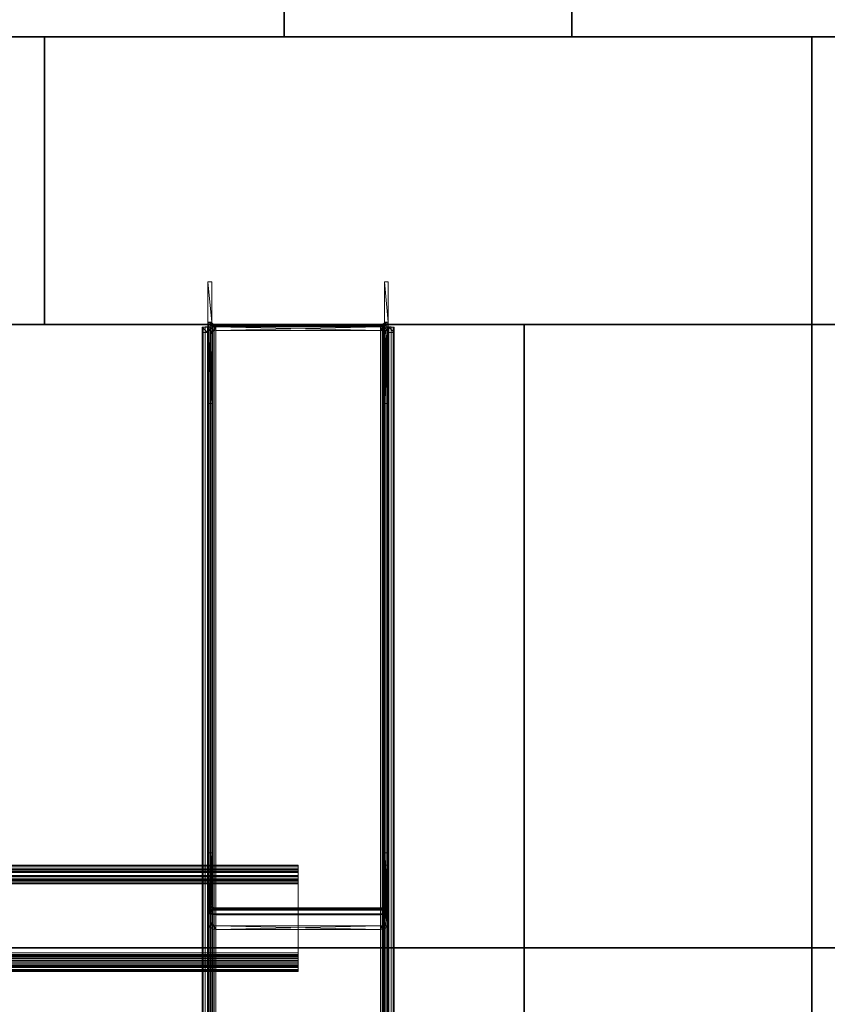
# Model space of a CAD drawing. Extents: x -0.3 to 41.3, y 0 to 17.8.
# Tile 403 of 625: x 24.875 to 25.296, y 8.632 to 9.145. Entities that reach past the tile are written whole.
import ezdxf

# ---------------------------------------------------------------- set-up
doc = ezdxf.new("R2010")
doc.units = 0
doc.header["$MEASUREMENT"] = 0
for name, color, linetype in [('P22', 7, 'Continuous'), ('S22', 7, 'Continuous'), ('V110', 7, 'Continuous'), ('V130', 7, 'Continuous'), ('V131', 7, 'Continuous'), ('V211', 7, 'Continuous'), ('V235', 7, 'Continuous'), ('V304', 7, 'Continuous'), ('V310', 7, 'Continuous')]:
    doc.layers.add(name, color=color, linetype=linetype)
doc.layers.add('PILAR_METALICO', color=22, linetype='Continuous', lineweight=0)
doc.layers.add('VIGA_METALICA', color=106, linetype='Continuous', lineweight=0)

msp = doc.modelspace()

# ---------------------------------------------------------------- linework, layer by layer
at = {"layer": 'P22', "color": 12, "true_color": 0xbd0000}
for points, invisible_edges in [([(24.88823, 8.98598, 195.60001), (25.28823, 8.98598, 195.60001), (25.28823, 9.13598, 195.60001)], 12), ([(24.88823, 8.98598, 195.60001), (25.28823, 8.98598, 195.60001), (25.28823, 9.13598, 195.60001)], 12), ([(24.88823, 8.98598, 195.60001), (25.28823, 9.13598, 195.60001), (24.88823, 9.13598, 195.60001)], 9), ([(24.88823, 8.98598, 195.60001), (25.28823, 9.13598, 195.60001), (24.88823, 9.13598, 195.60001)], 9), ([(24.88823, 8.98598, 196.60001), (25.28823, 8.98598, 196.60001), (25.28823, 9.13598, 196.60001)], 12), ([(24.88823, 8.98598, 195.60001), (25.28823, 8.98598, 195.60001), (25.28823, 9.13598, 195.60001)], 12), ([(24.88823, 8.98598, 196.60001), (25.28823, 9.13598, 196.60001), (24.88823, 9.13598, 196.60001)], 9), ([(24.88823, 8.98598, 195.60001), (25.28823, 9.13598, 195.60001), (24.88823, 9.13598, 195.60001)], 9), ([(24.88823, 8.98598, 199.55), (25.28823, 8.98598, 199.55), (25.28823, 9.13598, 199.55)], 12), ([(24.88823, 8.98598, 196.6), (25.28823, 8.98598, 196.6), (25.28823, 9.13598, 196.6)], 12), ([(24.88823, 8.98598, 199.55), (25.28823, 9.13598, 199.55), (24.88823, 9.13598, 199.55)], 9), ([(24.88823, 8.98598, 196.6), (25.28823, 9.13598, 196.6), (24.88823, 9.13598, 196.6)], 9), ([(24.88823, 8.98598, 200.60001), (25.28823, 8.98598, 200.60001), (25.28823, 9.13598, 200.60001)], 12), ([(24.88823, 8.98598, 199.55001), (25.28823, 8.98598, 199.55001), (25.28823, 9.13598, 199.55001)], 12), ([(24.88823, 8.98598, 200.60001), (25.28823, 9.13598, 200.60001), (24.88823, 9.13598, 200.60001)], 9), ([(24.88823, 8.98598, 199.55001), (25.28823, 9.13598, 199.55001), (24.88823, 9.13598, 199.55001)], 9)]:
    msp.add_3dface(points, dxfattribs=dict(at, invisible_edges=invisible_edges))
for points in [[(25.28823, 9.13598, 195.60001), (24.88823, 9.13598, 195.60001), (24.88823, 9.13598, 195.60001), (25.28823, 9.13598, 195.60001)], [(24.88823, 9.13598, 195.60001), (24.88823, 8.98598, 195.60001), (24.88823, 8.98598, 195.60001), (24.88823, 9.13598, 195.60001)], [(25.28823, 9.13598, 196.60001), (24.88823, 9.13598, 196.60001), (24.88823, 9.13598, 195.60001), (25.28823, 9.13598, 195.60001)], [(24.88823, 9.13598, 196.60001), (24.88823, 8.98598, 196.60001), (24.88823, 8.98598, 195.60001), (24.88823, 9.13598, 195.60001)], [(25.28823, 9.13598, 199.55), (24.88823, 9.13598, 199.55), (24.88823, 9.13598, 196.6), (25.28823, 9.13598, 196.6)], [(24.88823, 9.13598, 199.55), (24.88823, 8.98598, 199.55), (24.88823, 8.98598, 196.6), (24.88823, 9.13598, 196.6)], [(25.28823, 9.13598, 200.60001), (24.88823, 9.13598, 200.60001), (24.88823, 9.13598, 199.55001), (25.28823, 9.13598, 199.55001)], [(24.88823, 9.13598, 200.60001), (24.88823, 8.98598, 200.60001), (24.88823, 8.98598, 199.55001), (24.88823, 9.13598, 199.55001)], [(25.28823, 8.98598, 195.60001), (25.28823, 9.13598, 195.60001), (25.28823, 9.13598, 195.60001), (25.28823, 8.98598, 195.60001)], [(25.28823, 8.98598, 196.60001), (25.28823, 9.13598, 196.60001), (25.28823, 9.13598, 195.60001), (25.28823, 8.98598, 195.60001)], [(25.28823, 8.98598, 199.55), (25.28823, 9.13598, 199.55), (25.28823, 9.13598, 196.6), (25.28823, 8.98598, 196.6)], [(25.28823, 8.98598, 200.60001), (25.28823, 9.13598, 200.60001), (25.28823, 9.13598, 199.55001), (25.28823, 8.98598, 199.55001)], [(24.88823, 8.98598, 195.60001), (25.28823, 8.98598, 195.60001), (25.28823, 8.98598, 195.60001), (24.88823, 8.98598, 195.60001)], [(24.88823, 8.98598, 196.60001), (25.28823, 8.98598, 196.60001), (25.28823, 8.98598, 195.60001), (24.88823, 8.98598, 195.60001)], [(24.88823, 8.98598, 199.55), (25.28823, 8.98598, 199.55), (25.28823, 8.98598, 196.6), (24.88823, 8.98598, 196.6)], [(24.88823, 8.98598, 200.60001), (25.28823, 8.98598, 200.60001), (25.28823, 8.98598, 199.55001), (24.88823, 8.98598, 199.55001)]]:
    msp.add_3dface(points, dxfattribs=at)
at = {"layer": 'S22', "color": 253, "true_color": 0xca95bd}
for points, invisible_edges in [([(24.58823, 8.66098, 195.60001), (25.58823, 8.66098, 195.60001), (25.58823, 9.46098, 195.60001)], 12), ([(24.58823, 8.66098, 195.10001), (25.58823, 8.66098, 195.10001), (25.58823, 9.46098, 195.10001)], 12), ([(24.58823, 8.66098, 195.60001), (25.58823, 9.46098, 195.60001), (24.58823, 9.46098, 195.60001)], 9), ([(24.58823, 8.66098, 195.10001), (25.58823, 9.46098, 195.10001), (24.58823, 9.46098, 195.10001)], 9)]:
    msp.add_3dface(points, dxfattribs=dict(at, invisible_edges=invisible_edges))
msp.add_3dface([(24.58823, 8.66098, 195.60001), (25.58823, 8.66098, 195.60001), (25.58823, 8.66098, 195.10001), (24.58823, 8.66098, 195.10001)], dxfattribs=at)
at = {"layer": 'V110', "color": 252, "true_color": 0x838383}
for points, invisible_edges in [([(24.88823, 9.13598, 196.60001), (18.82079, 9.13598, 196.60001), (18.82079, 8.98598, 196.60001)], 12), ([(24.88823, 9.13598, 196.00001), (18.82079, 9.13598, 196.00001), (18.82079, 8.98598, 196.00001)], 12), ([(24.88823, 9.13598, 196.60001), (18.82079, 8.98598, 196.60001), (24.88823, 8.98598, 196.60001)], 9), ([(24.88823, 9.13598, 196.00001), (18.82079, 8.98598, 196.00001), (24.88823, 8.98598, 196.00001)], 9), ([(28.99911, 9.13598, 196.60001), (25.28823, 9.13598, 196.60001), (25.28823, 8.98598, 196.60001)], 12), ([(28.99911, 9.13598, 196.00001), (25.28823, 9.13598, 196.00001), (25.28823, 8.98598, 196.00001)], 12), ([(28.99911, 9.13598, 196.60001), (25.28823, 8.98598, 196.60001), (28.99911, 8.98598, 196.60001)], 9), ([(28.99911, 9.13598, 196.00001), (25.28823, 8.98598, 196.00001), (28.99911, 8.98598, 196.00001)], 9)]:
    msp.add_3dface(points, dxfattribs=dict(at, invisible_edges=invisible_edges))
for points in [[(24.88823, 9.13598, 196.60001), (18.82079, 9.13598, 196.60001), (18.82079, 9.13598, 196.00001), (24.88823, 9.13598, 196.00001)], [(24.88823, 8.98598, 196.60001), (24.88823, 9.13598, 196.60001), (24.88823, 9.13598, 196.00001), (24.88823, 8.98598, 196.00001)], [(28.99911, 9.13598, 196.60001), (25.28823, 9.13598, 196.60001), (25.28823, 9.13598, 196.00001), (28.99911, 9.13598, 196.00001)], [(25.28823, 9.13598, 196.60001), (25.28823, 8.98598, 196.60001), (25.28823, 8.98598, 196.00001), (25.28823, 9.13598, 196.00001)], [(18.82079, 8.98598, 196.60001), (24.88823, 8.98598, 196.60001), (24.88823, 8.98598, 196.00001), (18.82079, 8.98598, 196.00001)], [(25.28823, 8.98598, 196.60001), (28.99911, 8.98598, 196.60001), (28.99911, 8.98598, 196.00001), (25.28823, 8.98598, 196.00001)]]:
    msp.add_3dface(points, dxfattribs=at)
at = {"layer": 'V130', "color": 252, "true_color": 0x838383}
for points, invisible_edges in [([(25.28823, 8.98598, 196.60001), (25.13823, 8.98598, 196.60001), (25.13823, 5.67764, 196.60001)], 12), ([(25.28823, 8.98598, 196.00001), (25.13823, 8.98598, 196.00001), (25.13823, 5.67764, 196.00001)], 12), ([(25.28823, 8.98598, 196.60001), (25.13823, 5.67764, 196.60001), (25.28823, 5.67764, 196.60001)], 9), ([(25.28823, 8.98598, 196.00001), (25.13823, 5.67764, 196.00001), (25.28823, 5.67764, 196.00001)], 9)]:
    msp.add_3dface(points, dxfattribs=dict(at, invisible_edges=invisible_edges))
for points in [[(25.28823, 8.98598, 196.60001), (25.13823, 8.98598, 196.60001), (25.13823, 8.98598, 196.00001), (25.28823, 8.98598, 196.00001)], [(25.13823, 8.98598, 196.60001), (25.13823, 5.67764, 196.60001), (25.13823, 5.67764, 196.00001), (25.13823, 8.98598, 196.00001)], [(25.28823, 5.67764, 196.60001), (25.28823, 8.98598, 196.60001), (25.28823, 8.98598, 196.00001), (25.28823, 5.67764, 196.00001)]]:
    msp.add_3dface(points, dxfattribs=at)
at = {"layer": 'V131', "color": 252, "true_color": 0x838383}
for points, invisible_edges in [([(25.16323, 11.46714, 196.40001), (25.01323, 11.46714, 196.40001), (25.01323, 9.13598, 196.40001)], 12), ([(25.16323, 11.46714, 196.00001), (25.01323, 11.46714, 196.00001), (25.01323, 9.13598, 196.00001)], 12), ([(25.16323, 11.46714, 196.40001), (25.01323, 9.13598, 196.40001), (25.16323, 9.13598, 196.40001)], 9), ([(25.16323, 11.46714, 196.00001), (25.01323, 9.13598, 196.00001), (25.16323, 9.13598, 196.00001)], 9)]:
    msp.add_3dface(points, dxfattribs=dict(at, invisible_edges=invisible_edges))
for points in [[(25.01323, 11.46714, 196.40001), (25.01323, 9.13598, 196.40001), (25.01323, 9.13598, 196.00001), (25.01323, 11.46714, 196.00001)], [(25.16323, 9.13598, 196.40001), (25.16323, 11.46714, 196.40001), (25.16323, 11.46714, 196.00001), (25.16323, 9.13598, 196.00001)], [(25.01323, 9.13598, 196.40001), (25.16323, 9.13598, 196.40001), (25.16323, 9.13598, 196.00001), (25.01323, 9.13598, 196.00001)]]:
    msp.add_3dface(points, dxfattribs=at)
at = {"layer": 'V211', "color": 252, "true_color": 0x838383}
for points, invisible_edges in [([(24.88823, 9.13598, 199.55), (18.82079, 9.13598, 199.55), (18.82079, 8.98598, 199.55)], 12), ([(24.88823, 9.13598, 198.95), (18.82079, 9.13598, 198.95), (18.82079, 8.98598, 198.95)], 12), ([(24.88823, 9.13598, 199.55), (18.82079, 8.98598, 199.55), (24.88823, 8.98598, 199.55)], 9), ([(24.88823, 9.13598, 198.95), (18.82079, 8.98598, 198.95), (24.88823, 8.98598, 198.95)], 9), ([(28.99911, 9.13598, 199.55), (25.28823, 9.13598, 199.55), (25.28823, 8.98598, 199.55)], 12), ([(28.99911, 9.13598, 198.95), (25.28823, 9.13598, 198.95), (25.28823, 8.98598, 198.95)], 12), ([(28.99911, 9.13598, 199.55), (25.28823, 8.98598, 199.55), (28.99911, 8.98598, 199.55)], 9), ([(28.99911, 9.13598, 198.95), (25.28823, 8.98598, 198.95), (28.99911, 8.98598, 198.95)], 9)]:
    msp.add_3dface(points, dxfattribs=dict(at, invisible_edges=invisible_edges))
for points in [[(24.88823, 9.13598, 199.55), (18.82079, 9.13598, 199.55), (18.82079, 9.13598, 198.95), (24.88823, 9.13598, 198.95)], [(24.88823, 8.98598, 199.55), (24.88823, 9.13598, 199.55), (24.88823, 9.13598, 198.95), (24.88823, 8.98598, 198.95)], [(28.99911, 9.13598, 199.55), (25.28823, 9.13598, 199.55), (25.28823, 9.13598, 198.95), (28.99911, 9.13598, 198.95)], [(25.28823, 9.13598, 199.55), (25.28823, 8.98598, 199.55), (25.28823, 8.98598, 198.95), (25.28823, 9.13598, 198.95)], [(18.82079, 8.98598, 199.55), (24.88823, 8.98598, 199.55), (24.88823, 8.98598, 198.95), (18.82079, 8.98598, 198.95)], [(25.28823, 8.98598, 199.55), (28.99911, 8.98598, 199.55), (28.99911, 8.98598, 198.95), (25.28823, 8.98598, 198.95)]]:
    msp.add_3dface(points, dxfattribs=at)
at = {"layer": 'V235', "color": 252, "true_color": 0x838383}
for points, invisible_edges in [([(25.28823, 8.98598, 199.55), (25.13823, 8.98598, 199.55), (25.13823, 5.67764, 199.55)], 12), ([(25.28823, 8.98598, 198.95), (25.13823, 8.98598, 198.95), (25.13823, 5.67764, 198.95)], 12), ([(25.28823, 8.98598, 199.55), (25.13823, 5.67764, 199.55), (25.28823, 5.67764, 199.55)], 9), ([(25.28823, 8.98598, 198.95), (25.13823, 5.67764, 198.95), (25.28823, 5.67764, 198.95)], 9)]:
    msp.add_3dface(points, dxfattribs=dict(at, invisible_edges=invisible_edges))
for points in [[(25.28823, 8.98598, 199.55), (25.13823, 8.98598, 199.55), (25.13823, 8.98598, 198.95), (25.28823, 8.98598, 198.95)], [(25.13823, 8.98598, 199.55), (25.13823, 5.67764, 199.55), (25.13823, 5.67764, 198.95), (25.13823, 8.98598, 198.95)], [(25.28823, 5.67764, 199.55), (25.28823, 8.98598, 199.55), (25.28823, 8.98598, 198.95), (25.28823, 5.67764, 198.95)]]:
    msp.add_3dface(points, dxfattribs=at)
at = {"layer": 'V304', "color": 252, "true_color": 0x838383}
for points, invisible_edges in [([(24.88823, 9.13598, 200.60001), (18.82079, 9.13598, 200.60001), (18.82079, 8.98598, 200.60001)], 12), ([(24.88823, 9.13598, 200.30001), (18.82079, 9.13598, 200.30001), (18.82079, 8.98598, 200.30001)], 12), ([(24.88823, 9.13598, 200.60001), (18.82079, 8.98598, 200.60001), (24.88823, 8.98598, 200.60001)], 9), ([(24.88823, 9.13598, 200.30001), (18.82079, 8.98598, 200.30001), (24.88823, 8.98598, 200.30001)], 9), ([(28.99911, 9.13598, 200.60001), (25.28823, 9.13598, 200.60001), (25.28823, 8.98598, 200.60001)], 12), ([(28.99911, 9.13598, 200.30001), (25.28823, 9.13598, 200.30001), (25.28823, 8.98598, 200.30001)], 12), ([(28.99911, 9.13598, 200.60001), (25.28823, 8.98598, 200.60001), (28.99911, 8.98598, 200.60001)], 9), ([(28.99911, 9.13598, 200.30001), (25.28823, 8.98598, 200.30001), (28.99911, 8.98598, 200.30001)], 9)]:
    msp.add_3dface(points, dxfattribs=dict(at, invisible_edges=invisible_edges))
for points in [[(24.88823, 9.13598, 200.60001), (18.82079, 9.13598, 200.60001), (18.82079, 9.13598, 200.30001), (24.88823, 9.13598, 200.30001)], [(24.88823, 8.98598, 200.60001), (24.88823, 9.13598, 200.60001), (24.88823, 9.13598, 200.30001), (24.88823, 8.98598, 200.30001)], [(28.99911, 9.13598, 200.60001), (25.28823, 9.13598, 200.60001), (25.28823, 9.13598, 200.30001), (28.99911, 9.13598, 200.30001)], [(25.28823, 9.13598, 200.60001), (25.28823, 8.98598, 200.60001), (25.28823, 8.98598, 200.30001), (25.28823, 9.13598, 200.30001)], [(18.82079, 8.98598, 200.60001), (24.88823, 8.98598, 200.60001), (24.88823, 8.98598, 200.30001), (18.82079, 8.98598, 200.30001)], [(25.28823, 8.98598, 200.60001), (28.99911, 8.98598, 200.60001), (28.99911, 8.98598, 200.30001), (25.28823, 8.98598, 200.30001)]]:
    msp.add_3dface(points, dxfattribs=at)
at = {"layer": 'V310', "color": 252, "true_color": 0x838383}
for points, invisible_edges in [([(25.28823, 8.98598, 200.60001), (25.13823, 8.98598, 200.60001), (25.13823, 5.67764, 200.60001)], 12), ([(25.28823, 8.98598, 200.30001), (25.13823, 8.98598, 200.30001), (25.13823, 5.67764, 200.30001)], 12), ([(25.28823, 8.98598, 200.60001), (25.13823, 5.67764, 200.60001), (25.28823, 5.67764, 200.60001)], 9), ([(25.28823, 8.98598, 200.30001), (25.13823, 5.67764, 200.30001), (25.28823, 5.67764, 200.30001)], 9)]:
    msp.add_3dface(points, dxfattribs=dict(at, invisible_edges=invisible_edges))
for points in [[(25.28823, 8.98598, 200.60001), (25.13823, 8.98598, 200.60001), (25.13823, 8.98598, 200.30001), (25.28823, 8.98598, 200.30001)], [(25.13823, 8.98598, 200.60001), (25.13823, 5.67764, 200.60001), (25.13823, 5.67764, 200.30001), (25.13823, 8.98598, 200.30001)], [(25.28823, 5.67764, 200.60001), (25.28823, 8.98598, 200.60001), (25.28823, 8.98598, 200.30001), (25.28823, 5.67764, 200.30001)]]:
    msp.add_3dface(points, dxfattribs=at)

# ---------------------------------------------------------------- meshes
at = {"layer": 'PILAR_METALICO'}
mesh = msp.add_polyface(dxfattribs=at)
corners = [(24.97345, 8.94481, 199.54735), (24.97345, 8.94481, 199.74735), (24.97345, 8.98081, 199.54735), (24.97345, 8.98081, 199.74735), (24.97375, 8.98234, 199.54735), (24.97375, 8.98234, 199.74735), (24.97462, 8.98364, 199.54735), (24.97462, 8.98364, 199.74735), (24.97545, 8.94481, 199.54735), (24.97545, 8.94481, 199.74735), (24.97545, 8.98081, 199.54735), (24.97545, 8.98081, 199.74735), (24.9756, 8.98158, 199.54735), (24.9756, 8.98158, 199.74735), (24.97592, 8.98451, 199.54735), (24.97592, 8.98451, 199.74735), (24.97604, 8.98222, 199.54735), (24.97604, 8.98222, 199.74735), (24.97668, 8.98266, 199.54735), (24.97668, 8.98266, 199.74735), (24.97745, 8.98281, 199.54735), (24.97745, 8.98281, 199.74735), (24.97745, 8.98481, 199.54735), (24.97745, 8.98481, 199.74735), (25.06345, 8.98281, 199.54735), (25.06345, 8.98281, 199.74735), (25.06345, 8.98481, 199.54735), (25.06345, 8.98481, 199.74735), (25.06422, 8.98266, 199.54735), (25.06422, 8.98266, 199.74735), (25.06486, 8.98222, 199.54735), (25.06486, 8.98222, 199.74735), (25.06498, 8.98451, 199.54735), (25.06498, 8.98451, 199.74735), (25.0653, 8.98158, 199.54735), (25.0653, 8.98158, 199.74735), (25.06545, 8.94481, 199.54735), (25.06545, 8.94481, 199.74735), (25.06545, 8.98081, 199.54735), (25.06545, 8.98081, 199.74735), (25.06628, 8.98364, 199.54735), (25.06628, 8.98364, 199.74735), (25.06715, 8.98234, 199.54735), (25.06715, 8.98234, 199.74735), (25.06745, 8.94481, 199.54735), (25.06745, 8.94481, 199.74735), (25.06745, 8.98081, 199.54735), (25.06745, 8.98081, 199.74735)]
mesh.append_faces([[corners[k] for k in face] for face in [(10, 12, 13, 11), (12, 16, 17, 13), (16, 18, 19, 17), (18, 20, 21, 19), (20, 24, 25, 21), (24, 28, 29, 25), (28, 30, 31, 29), (30, 34, 35, 31), (34, 38, 39, 35), (38, 36, 37, 39), (36, 44, 45, 37), (44, 46, 47, 45), (46, 42, 43, 47), (42, 40, 41, 43), (40, 32, 33, 41), (32, 26, 27, 33), (26, 22, 23, 27), (22, 14, 15, 23), (14, 6, 7, 15), (6, 4, 5, 7), (4, 2, 3, 5), (2, 0, 1, 3), (0, 8, 9, 1), (8, 10, 11, 9)]])
mesh.append_faces([[corners[k] for k in face] for face in [(44, 42, 46), (4, 0, 2), (45, 39, 37), (43, 45, 47), (9, 3, 1)]], dxfattribs={"vtx0": -1})
mesh.append_faces([[corners[k] for k in face] for face in [(14, 10, 6), (10, 14, 12), (12, 14, 16), (16, 22, 18), (18, 22, 20), (20, 26, 24), (24, 32, 28), (28, 32, 30), (30, 32, 34), (34, 40, 38), (38, 40, 36), (36, 40, 44), (0, 4, 8), (8, 6, 10), (41, 45, 43), (3, 9, 5), (5, 9, 7), (7, 11, 15), (15, 17, 23), (23, 25, 27), (27, 29, 33), (33, 35, 41)]], dxfattribs={"vtx0": -1, "vtx1": -1})
mesh.append_faces([[corners[k] for k in face] for face in [(39, 45, 41)]], dxfattribs={"vtx0": -1, "vtx1": -1, "vtx2": -1})
mesh.append_faces([[corners[k] for k in face] for face in [(16, 14, 22), (20, 22, 26), (24, 26, 32), (34, 32, 40), (44, 40, 42), (8, 4, 6), (7, 9, 11), (15, 11, 13), (15, 13, 17), (23, 17, 19), (23, 19, 21), (23, 21, 25), (27, 25, 29), (33, 29, 31), (33, 31, 35), (41, 35, 39)]], dxfattribs={"vtx0": -1, "vtx2": -1})
mesh = msp.add_polyface(dxfattribs=at)
corners = [(24.97345, 8.67448, 199.54735), (24.97345, 8.67448, 199.76691), (24.97345, 8.71048, 199.54735), (24.97345, 8.71048, 199.76691), (24.97375, 8.67295, 199.54735), (24.97375, 8.67295, 199.76691), (24.97462, 8.67165, 199.54735), (24.97462, 8.67165, 199.76691), (24.97545, 8.67448, 199.54735), (24.97545, 8.67448, 199.76691), (24.97545, 8.71048, 199.54735), (24.97545, 8.71048, 199.76691), (24.9756, 8.67371, 199.54735), (24.9756, 8.67371, 199.76691), (24.97592, 8.67078, 199.54735), (24.97592, 8.67078, 199.76691), (24.97604, 8.67306, 199.54735), (24.97604, 8.67306, 199.76691), (24.97668, 8.67263, 199.54735), (24.97668, 8.67263, 199.76691), (24.97745, 8.67048, 199.54735), (24.97745, 8.67048, 199.76691), (24.97745, 8.67248, 199.54735), (24.97745, 8.67248, 199.76691), (25.06345, 8.67048, 199.54735), (25.06345, 8.67048, 199.76691), (25.06345, 8.67248, 199.54735), (25.06345, 8.67248, 199.76691), (25.06422, 8.67263, 199.54735), (25.06422, 8.67263, 199.76691), (25.06486, 8.67306, 199.54735), (25.06486, 8.67306, 199.76691), (25.06498, 8.67078, 199.54735), (25.06498, 8.67078, 199.76691), (25.0653, 8.67371, 199.54735), (25.0653, 8.67371, 199.76691), (25.06545, 8.67448, 199.54735), (25.06545, 8.67448, 199.76691), (25.06545, 8.71048, 199.54735), (25.06545, 8.71048, 199.76691), (25.06628, 8.67165, 199.54735), (25.06628, 8.67165, 199.76691), (25.06715, 8.67295, 199.54735), (25.06715, 8.67295, 199.76691), (25.06745, 8.67448, 199.54735), (25.06745, 8.67448, 199.76691), (25.06745, 8.71048, 199.54735), (25.06745, 8.71048, 199.76691)]
mesh.append_faces([[corners[k] for k in face] for face in [(36, 34, 35, 37), (34, 30, 31, 35), (30, 28, 29, 31), (28, 26, 27, 29), (26, 22, 23, 27), (22, 18, 19, 23), (18, 16, 17, 19), (16, 12, 13, 17), (12, 8, 9, 13), (8, 10, 11, 9), (10, 2, 3, 11), (2, 0, 1, 3), (0, 4, 5, 1), (4, 6, 7, 5), (6, 14, 15, 7), (14, 20, 21, 15), (20, 24, 25, 21), (24, 32, 33, 25), (32, 40, 41, 33), (40, 42, 43, 41), (42, 44, 45, 43), (44, 46, 47, 45), (46, 38, 39, 47), (38, 36, 37, 39)]])
mesh.append_faces([[corners[k] for k in face] for face in [(46, 36, 38), (42, 46, 44), (10, 0, 2), (47, 43, 45), (5, 3, 1)]], dxfattribs={"vtx0": -1})
mesh.append_faces([[corners[k] for k in face] for face in [(40, 46, 42), (0, 10, 4), (4, 10, 6), (6, 8, 14), (14, 16, 20), (20, 26, 24), (24, 28, 32), (32, 34, 40), (15, 9, 7), (9, 15, 13), (13, 15, 17), (17, 21, 19), (19, 21, 23), (23, 25, 27), (27, 33, 29), (29, 33, 31), (31, 33, 35), (35, 41, 37), (37, 41, 39), (39, 41, 47), (3, 5, 11), (11, 7, 9)]], dxfattribs={"vtx0": -1, "vtx1": -1})
mesh.append_faces([[corners[k] for k in face] for face in [(36, 46, 40)]], dxfattribs={"vtx0": -1, "vtx1": -1, "vtx2": -1})
mesh.append_faces([[corners[k] for k in face] for face in [(6, 10, 8), (14, 8, 12), (14, 12, 16), (20, 16, 18), (20, 18, 22), (20, 22, 26), (24, 26, 28), (32, 28, 30), (32, 30, 34), (40, 34, 36), (17, 15, 21), (23, 21, 25), (27, 25, 33), (35, 33, 41), (47, 41, 43), (11, 5, 7)]], dxfattribs={"vtx0": -1, "vtx2": -1})
at = {"layer": 'VIGA_METALICA'}
mesh = msp.add_polyface(dxfattribs=at)
corners = [(24.97345, 8.68291, 199.77015), (24.97345, 8.70398, 199.79934), (24.97345, 8.98715, 199.55059), (24.97345, 9.00822, 199.57979), (24.97375, 8.68202, 199.76891), (24.97375, 8.98625, 199.54935), (24.97462, 8.68126, 199.76786), (24.97462, 8.9855, 199.5483), (24.97545, 8.68291, 199.77015), (24.97545, 8.70398, 199.79934), (24.97545, 8.98715, 199.55059), (24.97545, 9.00822, 199.57979), (24.9756, 8.68247, 199.76953), (24.9756, 8.9867, 199.54997), (24.97592, 8.68075, 199.76715), (24.97592, 8.98499, 199.5476), (24.97604, 8.68209, 199.769), (24.97604, 8.98632, 199.54945), (24.97668, 8.68183, 199.76865), (24.97668, 8.98607, 199.5491), (24.97745, 8.68057, 199.76691), (24.97745, 8.68174, 199.76853), (24.97745, 8.98481, 199.54735), (24.97745, 8.98598, 199.54897), (25.06345, 8.68057, 199.76691), (25.06345, 8.68174, 199.76853), (25.06345, 8.98481, 199.54735), (25.06345, 8.98598, 199.54897), (25.06422, 8.68183, 199.76865), (25.06422, 8.98607, 199.5491), (25.06486, 8.68209, 199.769), (25.06486, 8.98632, 199.54945), (25.06498, 8.68075, 199.76715), (25.06498, 8.98499, 199.5476), (25.0653, 8.68247, 199.76953), (25.0653, 8.9867, 199.54997), (25.06545, 8.68291, 199.77015), (25.06545, 8.70398, 199.79934), (25.06545, 8.98715, 199.55059), (25.06545, 9.00822, 199.57979), (25.06628, 8.68126, 199.76786), (25.06628, 8.9855, 199.5483), (25.06715, 8.68202, 199.76891), (25.06715, 8.98625, 199.54935), (25.06745, 8.68291, 199.77015), (25.06745, 8.70398, 199.79934), (25.06745, 8.98715, 199.55059), (25.06745, 9.00822, 199.57979)]
mesh.append_faces([[corners[k] for k in face] for face in [(38, 35, 34, 36), (35, 31, 30, 34), (31, 29, 28, 30), (29, 27, 25, 28), (27, 23, 21, 25), (23, 19, 18, 21), (19, 17, 16, 18), (17, 13, 12, 16), (13, 10, 8, 12), (10, 11, 9, 8), (11, 3, 1, 9), (3, 2, 0, 1), (2, 5, 4, 0), (5, 7, 6, 4), (7, 15, 14, 6), (15, 22, 20, 14), (22, 26, 24, 20), (26, 33, 32, 24), (33, 41, 40, 32), (41, 43, 42, 40), (43, 46, 44, 42), (46, 47, 45, 44), (47, 39, 37, 45), (39, 38, 36, 37)]])
mesh.append_faces([[corners[k] for k in face] for face in [(15, 26, 22), (10, 3, 11), (46, 39, 47), (32, 20, 24), (36, 45, 37), (0, 9, 1)]], dxfattribs={"vtx0": -1})
mesh.append_faces([[corners[k] for k in face] for face in [(26, 15, 33), (33, 7, 41), (23, 5, 19), (19, 5, 17), (17, 2, 13), (13, 2, 10), (41, 27, 43), (27, 41, 23), (43, 31, 46), (20, 32, 14), (14, 40, 6), (25, 42, 28), (28, 42, 30), (30, 44, 34), (34, 44, 36), (6, 21, 4), (21, 6, 25), (4, 16, 0)]], dxfattribs={"vtx0": -1, "vtx1": -1})
mesh.append_faces([[corners[k] for k in face] for face in [(41, 7, 23), (6, 40, 25)]], dxfattribs={"vtx0": -1, "vtx1": -1, "vtx2": -1})
mesh.append_faces([[corners[k] for k in face] for face in [(33, 15, 7), (23, 7, 5), (17, 5, 2), (10, 2, 3), (43, 27, 29), (43, 29, 31), (46, 31, 35), (46, 35, 38), (46, 38, 39), (14, 32, 40), (25, 40, 42), (30, 42, 44), (36, 44, 45), (4, 21, 18), (4, 18, 16), (0, 16, 12), (0, 12, 8), (0, 8, 9)]], dxfattribs={"vtx0": -1, "vtx2": -1})
mesh = msp.add_polyface(dxfattribs=at)
corners = [(24.97045, 3.76675, 200.01744), (24.97045, 3.76948, 200.06204), (24.97045, 8.98175, 199.69744), (24.97045, 8.98448, 199.74204), (24.97085, 3.76961, 200.06407), (24.97085, 8.98461, 199.74407), (24.97201, 3.76971, 200.06579), (24.97201, 8.98471, 199.74579), (24.97311, 3.76675, 200.01744), (24.97311, 3.76948, 200.06204), (24.97311, 8.98175, 199.69744), (24.97311, 8.98448, 199.74204), (24.97331, 3.76955, 200.06306), (24.97331, 8.98455, 199.74306), (24.97373, 3.76979, 200.06695), (24.97373, 8.98479, 199.74695), (24.97389, 3.7696, 200.06392), (24.97389, 8.9846, 199.74392), (24.97475, 3.76963, 200.06449), (24.97475, 8.98463, 199.74449), (24.97577, 3.76965, 200.06469), (24.97577, 3.76981, 200.06735), (24.97577, 8.98465, 199.74469), (24.97577, 8.98481, 199.74735), (25.06513, 3.76965, 200.06469), (25.06513, 3.76981, 200.06735), (25.06513, 8.98465, 199.74469), (25.06513, 8.98481, 199.74735), (25.06615, 3.76963, 200.06449), (25.06615, 8.98463, 199.74449), (25.06701, 3.7696, 200.06392), (25.06701, 8.9846, 199.74392), (25.06717, 3.76979, 200.06695), (25.06717, 8.98479, 199.74695), (25.06759, 3.76955, 200.06306), (25.06759, 8.98455, 199.74306), (25.06779, 3.76675, 200.01744), (25.06779, 3.76948, 200.06204), (25.06779, 8.98175, 199.69744), (25.06779, 8.98448, 199.74204), (25.06889, 3.76971, 200.06579), (25.06889, 8.98471, 199.74579), (25.07005, 3.76961, 200.06407), (25.07005, 8.98461, 199.74407), (25.07045, 3.76675, 200.01744), (25.07045, 3.76948, 200.06204), (25.07045, 8.98175, 199.69744), (25.07045, 8.98448, 199.74204)]
mesh.append_faces([[corners[k] for k in face] for face in [(11, 13, 12, 9), (13, 17, 16, 12), (17, 19, 18, 16), (19, 22, 20, 18), (22, 26, 24, 20), (26, 29, 28, 24), (29, 31, 30, 28), (31, 35, 34, 30), (35, 39, 37, 34), (39, 38, 36, 37), (38, 46, 44, 36), (46, 47, 45, 44), (47, 43, 42, 45), (43, 41, 40, 42), (41, 33, 32, 40), (33, 27, 25, 32), (27, 23, 21, 25), (23, 15, 14, 21), (15, 7, 6, 14), (7, 5, 4, 6), (5, 3, 1, 4), (3, 2, 0, 1), (2, 10, 8, 0), (10, 11, 9, 8)]])
mesh.append_faces([[corners[k] for k in face] for face in [(3, 10, 2), (39, 46, 38), (33, 23, 27), (45, 36, 44), (9, 0, 8), (14, 25, 21)]], dxfattribs={"vtx0": -1})
mesh.append_faces([[corners[k] for k in face] for face in [(10, 3, 11), (11, 5, 13), (13, 5, 17), (17, 5, 19), (19, 7, 22), (22, 7, 26), (46, 39, 47), (47, 35, 43), (43, 29, 41), (41, 15, 33), (36, 45, 37), (37, 42, 34), (34, 42, 30), (30, 42, 28), (28, 40, 24), (24, 40, 20), (0, 9, 1), (1, 12, 4), (4, 18, 6), (6, 32, 14)]], dxfattribs={"vtx0": -1, "vtx1": -1})
mesh.append_faces([[corners[k] for k in face] for face in [(41, 26, 7), (6, 20, 40)]], dxfattribs={"vtx0": -1, "vtx1": -1, "vtx2": -1})
mesh.append_faces([[corners[k] for k in face] for face in [(11, 3, 5), (19, 5, 7), (47, 39, 35), (43, 35, 31), (43, 31, 29), (41, 29, 26), (41, 7, 15), (33, 15, 23), (37, 45, 42), (28, 42, 40), (1, 9, 12), (4, 12, 16), (4, 16, 18), (6, 18, 20), (6, 40, 32), (14, 32, 25)]], dxfattribs={"vtx0": -1, "vtx2": -1})
mesh = msp.add_polyface(dxfattribs=at)
corners = [(24.97345, 8.68057, 199.55135), (24.97345, 8.68057, 199.58735), (24.97345, 8.98481, 199.55135), (24.97345, 8.98481, 199.58735), (24.97375, 8.68057, 199.54982), (24.97375, 8.98481, 199.54982), (24.97462, 8.68057, 199.54852), (24.97462, 8.98481, 199.54852), (24.97545, 8.68057, 199.55135), (24.97545, 8.68057, 199.58735), (24.97545, 8.98481, 199.55135), (24.97545, 8.98481, 199.58735), (24.9756, 8.68057, 199.55058), (24.9756, 8.98481, 199.55058), (24.97592, 8.68057, 199.54765), (24.97592, 8.98481, 199.54765), (24.97604, 8.68057, 199.54994), (24.97604, 8.98481, 199.54994), (24.97668, 8.68057, 199.5495), (24.97668, 8.98481, 199.5495), (24.97745, 8.68057, 199.54735), (24.97745, 8.68057, 199.54935), (24.97745, 8.98481, 199.54735), (24.97745, 8.98481, 199.54935), (25.06345, 8.68057, 199.54735), (25.06345, 8.68057, 199.54935), (25.06345, 8.98481, 199.54735), (25.06345, 8.98481, 199.54935), (25.06422, 8.68057, 199.5495), (25.06422, 8.98481, 199.5495), (25.06486, 8.68057, 199.54994), (25.06486, 8.98481, 199.54994), (25.06498, 8.68057, 199.54765), (25.06498, 8.98481, 199.54765), (25.0653, 8.68057, 199.55058), (25.0653, 8.98481, 199.55058), (25.06545, 8.68057, 199.55135), (25.06545, 8.68057, 199.58735), (25.06545, 8.98481, 199.55135), (25.06545, 8.98481, 199.58735), (25.06628, 8.68057, 199.54852), (25.06628, 8.98481, 199.54852), (25.06715, 8.68057, 199.54982), (25.06715, 8.98481, 199.54982), (25.06745, 8.68057, 199.55135), (25.06745, 8.68057, 199.58735), (25.06745, 8.98481, 199.55135), (25.06745, 8.98481, 199.58735)]
mesh.append_faces([[corners[k] for k in face] for face in [(8, 12, 13, 10), (12, 16, 17, 13), (16, 18, 19, 17), (18, 21, 23, 19), (21, 25, 27, 23), (25, 28, 29, 27), (28, 30, 31, 29), (30, 34, 35, 31), (34, 36, 38, 35), (36, 37, 39, 38), (37, 45, 47, 39), (45, 44, 46, 47), (44, 42, 43, 46), (42, 40, 41, 43), (40, 32, 33, 41), (32, 24, 26, 33), (24, 20, 22, 26), (20, 14, 15, 22), (14, 6, 7, 15), (6, 4, 5, 7), (4, 0, 2, 5), (0, 1, 3, 2), (1, 9, 11, 3), (9, 8, 10, 11)]])
mesh.append_faces([[corners[k] for k in face] for face in [(32, 20, 24), (36, 45, 37), (0, 9, 1), (15, 26, 22), (10, 3, 11), (46, 39, 47)]], dxfattribs={"vtx0": -1})
mesh.append_faces([[corners[k] for k in face] for face in [(20, 32, 14), (14, 40, 6), (25, 42, 28), (28, 42, 30), (30, 44, 34), (34, 44, 36), (6, 21, 4), (21, 6, 25), (4, 16, 0), (26, 15, 33), (33, 7, 41), (23, 5, 19), (19, 5, 17), (17, 2, 13), (13, 2, 10), (41, 27, 43), (27, 41, 23), (43, 31, 46)]], dxfattribs={"vtx0": -1, "vtx1": -1})
mesh.append_faces([[corners[k] for k in face] for face in [(6, 40, 25), (41, 7, 23)]], dxfattribs={"vtx0": -1, "vtx1": -1, "vtx2": -1})
mesh.append_faces([[corners[k] for k in face] for face in [(14, 32, 40), (25, 40, 42), (30, 42, 44), (36, 44, 45), (4, 21, 18), (4, 18, 16), (0, 16, 12), (0, 12, 8), (0, 8, 9), (33, 15, 7), (23, 7, 5), (17, 5, 2), (10, 2, 3), (43, 27, 29), (43, 29, 31), (46, 31, 35), (46, 35, 38), (46, 38, 39)]], dxfattribs={"vtx0": -1, "vtx2": -1})
mesh = msp.add_polyface(dxfattribs=at)
corners = [(21.96545, 8.64869, 199.77283), (21.96545, 8.64891, 199.77128), (21.96545, 8.64947, 199.7858), (21.96545, 8.64969, 199.76993), (21.96545, 8.65069, 199.77271), (21.96545, 8.6508, 199.77193), (21.96545, 8.65094, 199.76899), (21.96545, 8.65119, 199.77126), (21.96545, 8.65147, 199.78568), (21.96545, 8.65181, 199.77079), (21.96545, 8.65245, 199.76859), (21.96545, 8.65257, 199.77059), (21.96545, 8.65343, 199.85168), (21.96545, 8.65421, 199.86466), (21.96545, 8.6546, 199.86617), (21.96545, 8.65542, 199.85156), (21.96545, 8.65554, 199.86741), (21.96545, 8.6562, 199.86454), (21.96545, 8.6564, 199.8653), (21.96545, 8.65687, 199.86592), (21.96545, 8.65689, 199.8682), (21.96545, 8.65754, 199.86631), (21.96545, 8.65832, 199.86642), (21.96545, 8.65844, 199.86841), (21.96545, 8.69437, 199.76608), (21.96545, 8.69449, 199.76807), (21.96545, 8.69527, 199.76818), (21.96545, 8.69592, 199.76629), (21.96545, 8.69594, 199.76857), (21.96545, 8.69641, 199.7692), (21.96545, 8.69661, 199.76995), (21.96545, 8.69727, 199.76708), (21.96545, 8.69821, 199.76832), (21.96545, 8.6986, 199.76983), (21.96545, 8.70024, 199.8639), (21.96545, 8.70036, 199.8659), (21.96545, 8.701, 199.8637), (21.96545, 8.70162, 199.86323), (21.96545, 8.70187, 199.8655), (21.96545, 8.70201, 199.86256), (21.96545, 8.70212, 199.86179), (21.96545, 8.70312, 199.86456), (21.96545, 8.7039, 199.86321), (21.96545, 8.70412, 199.86167), (25.02045, 8.64869, 199.77283), (25.02045, 8.64891, 199.77128), (25.02045, 8.64947, 199.7858), (25.02045, 8.64969, 199.76993), (25.02045, 8.65069, 199.77271), (25.02045, 8.6508, 199.77193), (25.02045, 8.65094, 199.76899), (25.02045, 8.65119, 199.77126), (25.02045, 8.65147, 199.78568), (25.02045, 8.65181, 199.77079), (25.02045, 8.65245, 199.76859), (25.02045, 8.65257, 199.77059), (25.02045, 8.65343, 199.85168), (25.02045, 8.65421, 199.86466), (25.02045, 8.6546, 199.86617), (25.02045, 8.65542, 199.85156), (25.02045, 8.65554, 199.86741), (25.02045, 8.6562, 199.86454), (25.02045, 8.6564, 199.8653), (25.02045, 8.65687, 199.86592), (25.02045, 8.65689, 199.8682), (25.02045, 8.65754, 199.86631), (25.02045, 8.65832, 199.86642), (25.02045, 8.65844, 199.86841), (25.02045, 8.69437, 199.76608), (25.02045, 8.69449, 199.76807), (25.02045, 8.69527, 199.76818), (25.02045, 8.69592, 199.76629), (25.02045, 8.69594, 199.76857), (25.02045, 8.69641, 199.7692), (25.02045, 8.69661, 199.76995), (25.02045, 8.69727, 199.76708), (25.02045, 8.69821, 199.76832), (25.02045, 8.6986, 199.76983), (25.02045, 8.70024, 199.8639), (25.02045, 8.70036, 199.8659), (25.02045, 8.701, 199.8637), (25.02045, 8.70162, 199.86323), (25.02045, 8.70187, 199.8655), (25.02045, 8.70201, 199.86256), (25.02045, 8.70212, 199.86179), (25.02045, 8.70312, 199.86456), (25.02045, 8.7039, 199.86321), (25.02045, 8.70412, 199.86167)]
mesh.append_faces([[corners[k] for k in face] for face in [(34, 36, 80, 78), (36, 37, 81, 80), (37, 39, 83, 81), (39, 40, 84, 83), (40, 30, 74, 84), (30, 29, 73, 74), (29, 28, 72, 73), (28, 26, 70, 72), (26, 25, 69, 70), (25, 11, 55, 69), (11, 9, 53, 55), (9, 7, 51, 53), (7, 5, 49, 51), (5, 4, 48, 49), (4, 8, 52, 48), (8, 2, 46, 52), (2, 0, 44, 46), (0, 1, 45, 44), (1, 3, 47, 45), (3, 6, 50, 47), (6, 10, 54, 50), (10, 24, 68, 54), (24, 27, 71, 68), (27, 31, 75, 71), (31, 32, 76, 75), (32, 33, 77, 76), (33, 43, 87, 77), (43, 42, 86, 87), (42, 41, 85, 86), (41, 38, 82, 85), (38, 35, 79, 82), (35, 23, 67, 79), (23, 20, 64, 67), (20, 16, 60, 64), (16, 14, 58, 60), (14, 13, 57, 58), (13, 12, 56, 57), (12, 15, 59, 56), (15, 17, 61, 59), (17, 18, 62, 61), (18, 19, 63, 62), (19, 21, 65, 63), (21, 22, 66, 65), (22, 34, 78, 66)]])
mesh.append_faces([[corners[k] for k in face] for face in [(2, 1, 0), (13, 15, 12), (43, 41, 42), (85, 87, 86), (59, 57, 56), (45, 46, 44)]], dxfattribs={"vtx0": -1})
mesh.append_faces([[corners[k] for k in face] for face in [(1, 2, 3), (15, 16, 17), (17, 20, 18), (18, 20, 19), (19, 20, 21), (21, 23, 22), (22, 23, 34), (34, 35, 36), (36, 38, 37), (37, 38, 39), (39, 41, 40), (6, 7, 10), (10, 11, 24), (24, 25, 27), (27, 28, 31), (31, 40, 32), (32, 40, 33), (33, 40, 43), (50, 48, 47), (48, 50, 49), (49, 50, 51), (51, 54, 53), (53, 54, 55), (55, 68, 69), (69, 71, 70), (70, 71, 72), (72, 75, 73), (73, 75, 74), (74, 75, 84), (57, 59, 58), (58, 59, 60), (60, 61, 64), (64, 65, 67), (67, 78, 79), (79, 80, 82), (82, 83, 85), (46, 47, 52), (52, 47, 48)]], dxfattribs={"vtx0": -1, "vtx1": -1})
mesh.append_faces([[corners[k] for k in face] for face in [(43, 40, 41), (84, 87, 85)]], dxfattribs={"vtx0": -1, "vtx1": -1, "vtx2": -1})
mesh.append_faces([[corners[k] for k in face] for face in [(3, 2, 8), (3, 8, 4), (15, 13, 14), (15, 14, 16), (17, 16, 20), (21, 20, 23), (34, 23, 35), (36, 35, 38), (39, 38, 41), (4, 6, 3), (6, 4, 5), (6, 5, 7), (10, 7, 9), (10, 9, 11), (24, 11, 25), (27, 25, 26), (27, 26, 28), (31, 28, 29), (31, 29, 30), (31, 30, 40), (51, 50, 54), (55, 54, 68), (69, 68, 71), (72, 71, 75), (84, 75, 76), (84, 76, 77), (84, 77, 87), (60, 59, 61), (64, 61, 62), (64, 62, 63), (64, 63, 65), (67, 65, 66), (67, 66, 78), (79, 78, 80), (82, 80, 81), (82, 81, 83), (85, 83, 84), (46, 45, 47)]], dxfattribs={"vtx0": -1, "vtx2": -1})
mesh = msp.add_polyface(dxfattribs=at)
corners = [(24.97345, 7.45146, 199.83542), (24.97345, 7.45985, 199.87043), (24.97345, 8.67915, 199.54142), (24.97345, 8.68754, 199.57643), (24.97375, 7.45111, 199.83393), (24.97375, 8.6788, 199.53993), (24.97462, 7.4508, 199.83267), (24.97462, 8.6785, 199.53867), (24.97545, 7.45146, 199.83542), (24.97545, 7.45985, 199.87043), (24.97545, 8.67915, 199.54142), (24.97545, 8.68754, 199.57643), (24.9756, 7.45128, 199.83468), (24.9756, 8.67898, 199.54068), (24.97592, 7.4506, 199.83183), (24.97592, 8.67829, 199.53783), (24.97604, 7.45113, 199.83405), (24.97604, 8.67882, 199.54005), (24.97668, 7.45103, 199.83363), (24.97668, 8.67872, 199.53962), (24.97745, 7.45053, 199.83153), (24.97745, 7.451, 199.83348), (24.97745, 8.67822, 199.53753), (24.97745, 8.67869, 199.53948), (25.06345, 7.45053, 199.83153), (25.06345, 7.451, 199.83348), (25.06345, 8.67822, 199.53753), (25.06345, 8.67869, 199.53948), (25.06422, 7.45103, 199.83363), (25.06422, 8.67872, 199.53962), (25.06486, 7.45113, 199.83405), (25.06486, 8.67882, 199.54005), (25.06498, 7.4506, 199.83183), (25.06498, 8.67829, 199.53783), (25.0653, 7.45128, 199.83468), (25.0653, 8.67898, 199.54068), (25.06545, 7.45146, 199.83542), (25.06545, 7.45985, 199.87043), (25.06545, 8.67915, 199.54142), (25.06545, 8.68754, 199.57643), (25.06628, 7.4508, 199.83267), (25.06628, 8.6785, 199.53867), (25.06715, 7.45111, 199.83393), (25.06715, 8.6788, 199.53993), (25.06745, 7.45146, 199.83542), (25.06745, 7.45985, 199.87043), (25.06745, 8.67915, 199.54142), (25.06745, 8.68754, 199.57643)]
mesh.append_faces([[corners[k] for k in face] for face in [(38, 35, 34, 36), (35, 31, 30, 34), (31, 29, 28, 30), (29, 27, 25, 28), (27, 23, 21, 25), (23, 19, 18, 21), (19, 17, 16, 18), (17, 13, 12, 16), (13, 10, 8, 12), (10, 11, 9, 8), (11, 3, 1, 9), (3, 2, 0, 1), (2, 5, 4, 0), (5, 7, 6, 4), (7, 15, 14, 6), (15, 22, 20, 14), (22, 26, 24, 20), (26, 33, 32, 24), (33, 41, 40, 32), (41, 43, 42, 40), (43, 46, 44, 42), (46, 47, 45, 44), (47, 39, 37, 45), (39, 38, 36, 37)]])
mesh.append_faces([[corners[k] for k in face] for face in [(15, 26, 22), (10, 3, 11), (46, 39, 47), (32, 20, 24), (36, 45, 37), (0, 9, 1)]], dxfattribs={"vtx0": -1})
mesh.append_faces([[corners[k] for k in face] for face in [(26, 15, 33), (33, 7, 41), (23, 5, 19), (19, 5, 17), (17, 2, 13), (13, 2, 10), (41, 27, 43), (27, 41, 23), (43, 31, 46), (20, 32, 14), (14, 40, 6), (25, 42, 28), (28, 42, 30), (30, 44, 34), (34, 44, 36), (6, 21, 4), (21, 6, 25), (4, 16, 0)]], dxfattribs={"vtx0": -1, "vtx1": -1})
mesh.append_faces([[corners[k] for k in face] for face in [(41, 7, 23), (6, 40, 25)]], dxfattribs={"vtx0": -1, "vtx1": -1, "vtx2": -1})
mesh.append_faces([[corners[k] for k in face] for face in [(33, 15, 7), (23, 7, 5), (17, 5, 2), (10, 2, 3), (43, 27, 29), (43, 29, 31), (46, 31, 35), (46, 35, 38), (46, 38, 39), (14, 32, 40), (25, 40, 42), (30, 42, 44), (36, 44, 45), (4, 21, 18), (4, 18, 16), (0, 16, 12), (0, 12, 8), (0, 8, 9)]], dxfattribs={"vtx0": -1, "vtx2": -1})
mesh = msp.add_polyface(dxfattribs=at)
corners = [(24.97345, 7.45288, 199.55135), (24.97345, 7.45288, 199.58735), (24.97345, 8.68057, 199.55135), (24.97345, 8.68057, 199.58735), (24.97375, 7.45288, 199.54982), (24.97375, 8.68057, 199.54982), (24.97462, 7.45288, 199.54852), (24.97462, 8.68057, 199.54852), (24.97545, 7.45288, 199.55135), (24.97545, 7.45288, 199.58735), (24.97545, 8.68057, 199.55135), (24.97545, 8.68057, 199.58735), (24.9756, 7.45288, 199.55058), (24.9756, 8.68057, 199.55058), (24.97592, 7.45288, 199.54765), (24.97592, 8.68057, 199.54765), (24.97604, 7.45288, 199.54994), (24.97604, 8.68057, 199.54994), (24.97668, 7.45288, 199.5495), (24.97668, 8.68057, 199.5495), (24.97745, 7.45288, 199.54735), (24.97745, 7.45288, 199.54935), (24.97745, 8.68057, 199.54735), (24.97745, 8.68057, 199.54935), (25.06345, 7.45288, 199.54735), (25.06345, 7.45288, 199.54935), (25.06345, 8.68057, 199.54735), (25.06345, 8.68057, 199.54935), (25.06422, 7.45288, 199.5495), (25.06422, 8.68057, 199.5495), (25.06486, 7.45288, 199.54994), (25.06486, 8.68057, 199.54994), (25.06498, 7.45288, 199.54765), (25.06498, 8.68057, 199.54765), (25.0653, 7.45288, 199.55058), (25.0653, 8.68057, 199.55058), (25.06545, 7.45288, 199.55135), (25.06545, 7.45288, 199.58735), (25.06545, 8.68057, 199.55135), (25.06545, 8.68057, 199.58735), (25.06628, 7.45288, 199.54852), (25.06628, 8.68057, 199.54852), (25.06715, 7.45288, 199.54982), (25.06715, 8.68057, 199.54982), (25.06745, 7.45288, 199.55135), (25.06745, 7.45288, 199.58735), (25.06745, 8.68057, 199.55135), (25.06745, 8.68057, 199.58735)]
mesh.append_faces([[corners[k] for k in face] for face in [(8, 12, 13, 10), (12, 16, 17, 13), (16, 18, 19, 17), (18, 21, 23, 19), (21, 25, 27, 23), (25, 28, 29, 27), (28, 30, 31, 29), (30, 34, 35, 31), (34, 36, 38, 35), (36, 37, 39, 38), (37, 45, 47, 39), (45, 44, 46, 47), (44, 42, 43, 46), (42, 40, 41, 43), (40, 32, 33, 41), (32, 24, 26, 33), (24, 20, 22, 26), (20, 14, 15, 22), (14, 6, 7, 15), (6, 4, 5, 7), (4, 0, 2, 5), (0, 1, 3, 2), (1, 9, 11, 3), (9, 8, 10, 11)]])
mesh.append_faces([[corners[k] for k in face] for face in [(32, 20, 24), (36, 45, 37), (0, 9, 1), (15, 26, 22), (10, 3, 11), (46, 39, 47)]], dxfattribs={"vtx0": -1})
mesh.append_faces([[corners[k] for k in face] for face in [(20, 32, 14), (14, 40, 6), (25, 42, 28), (28, 42, 30), (30, 44, 34), (34, 44, 36), (6, 21, 4), (21, 6, 25), (4, 16, 0), (26, 15, 33), (33, 7, 41), (23, 5, 19), (19, 5, 17), (17, 2, 13), (13, 2, 10), (41, 27, 43), (27, 41, 23), (43, 31, 46)]], dxfattribs={"vtx0": -1, "vtx1": -1})
mesh.append_faces([[corners[k] for k in face] for face in [(6, 40, 25), (41, 7, 23)]], dxfattribs={"vtx0": -1, "vtx1": -1, "vtx2": -1})
mesh.append_faces([[corners[k] for k in face] for face in [(14, 32, 40), (25, 40, 42), (30, 42, 44), (36, 44, 45), (4, 21, 18), (4, 18, 16), (0, 16, 12), (0, 12, 8), (0, 8, 9), (33, 15, 7), (23, 7, 5), (17, 5, 2), (10, 2, 3), (43, 27, 29), (43, 29, 31), (46, 31, 35), (46, 35, 38), (46, 38, 39)]], dxfattribs={"vtx0": -1, "vtx2": -1})

doc.saveas('drawing.dxf')
